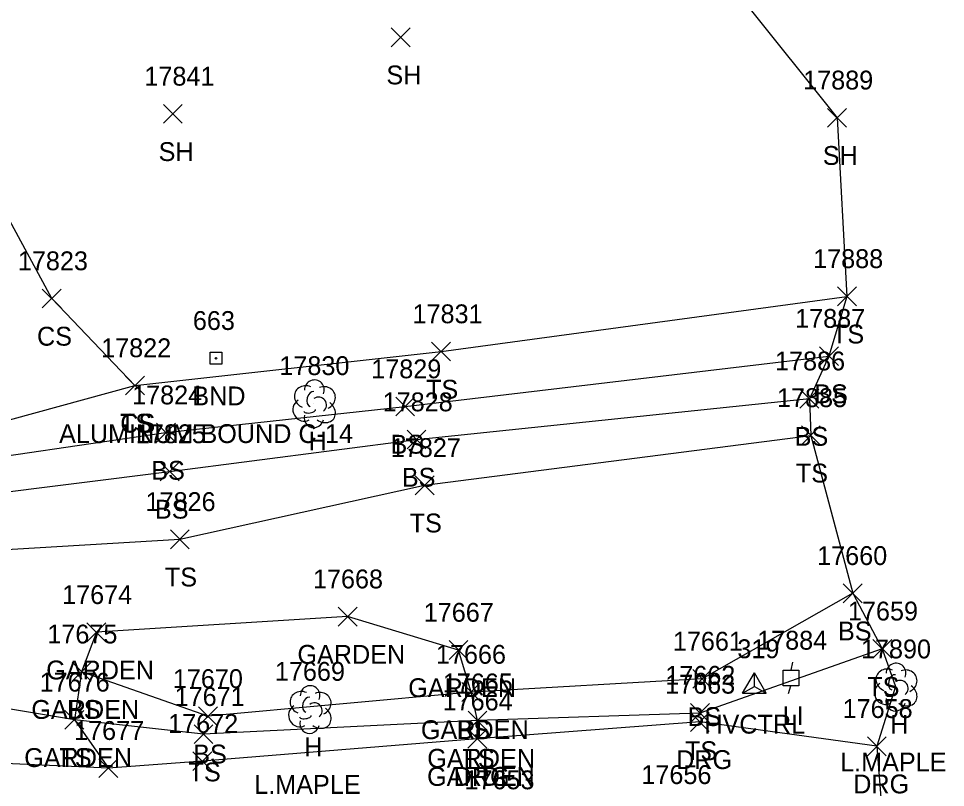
# Model space of a CAD drawing. Extents: x 1439173 to 1457902, y 641926 to 659889.
# Drawn here: x 1445758.8 to 1445857.2, y 657700.1 to 657781.7 of the extents above; entities that cross this region are included whole.
import ezdxf

# ---------------------------------------------------------------- set-up
doc = ezdxf.new("R2010")
doc.units = 0
for name, color, linetype in [('C_A', 7, 'Continuous'), ('C_I', 7, 'Continuous'), ('CPSM', 7, 'Continuous'), ('L_A', 7, 'Continuous'), ('L_C', 7, 'Continuous'), ('L_I', 7, 'Continuous'), ('L_TIC', 7, 'Continuous'), ('LAPB', 7, 'Continuous'), ('LELB', 7, 'Continuous'), ('Level 18', 7, 'Continuous'), ('LSOGP', 7, 'Continuous'), ('LTD', 7, 'Continuous'), ('M_A', 7, 'Continuous'), ('M_C', 7, 'Continuous'), ('M_I', 7, 'Continuous'), ('R_A', 7, 'Continuous'), ('R_I', 7, 'Continuous'), ('R_TIC', 7, 'Continuous'), ('RDG', 7, 'Continuous'), ('U_A', 7, 'Continuous'), ('U_I', 7, 'Continuous'), ('ULP', 7, 'Continuous')]:
    doc.layers.add(name, color=color, linetype=linetype)

msp = doc.modelspace()

# ---------------------------------------------------------------- linework, layer by layer
at = {"layer": 'CPSM'}
for p, q in [((1445835.712, 657710.085), (1445836.962, 657712.25)), ((1445838.212, 657710.085), (1445836.962, 657712.25)), ((1445836.962, 657710.806), (1445836.962, 657712.25)), ((1445835.712, 657710.085), (1445836.962, 657710.806)), ((1445835.712, 657710.085), (1445838.212, 657710.085)), ((1445836.962, 657710.806), (1445836.962, 657710.806)), ((1445836.962, 657710.806), (1445838.212, 657710.085))]:
    msp.add_line(p, q, dxfattribs=at)
at = {"layer": 'L_TIC'}
for points in [[(1445798.411, 657778.692), (1445800.411, 657780.692)], [(1445800.411, 657778.692), (1445798.411, 657780.692)], [(1445774.23, 657770.56), (1445776.23, 657772.56)], [(1445776.23, 657770.56), (1445774.23, 657772.56)], [(1445844.739, 657770.149), (1445846.739, 657772.149)], [(1445846.739, 657770.149), (1445844.739, 657772.149)], [(1445761.368, 657750.97), (1445763.368, 657752.97)], [(1445763.368, 657750.97), (1445761.368, 657752.97)], [(1445845.79, 657751.2), (1445847.79, 657753.2)], [(1445847.79, 657751.2), (1445845.79, 657753.2)], [(1445802.697, 657745.346), (1445804.697, 657747.346)], [(1445804.697, 657745.346), (1445802.697, 657747.346)], [(1445843.878, 657744.862), (1445845.878, 657746.862)], [(1445845.878, 657744.862), (1445843.878, 657746.862)], [(1445770.203, 657741.743), (1445772.203, 657743.743)], [(1445772.203, 657741.743), (1445770.203, 657743.743)], [(1445770.203, 657741.743), (1445772.203, 657743.743)], [(1445772.203, 657741.743), (1445770.203, 657743.743)], [(1445841.801, 657740.346), (1445843.801, 657742.346)], [(1445843.801, 657740.346), (1445841.801, 657742.346)], [(1445798.889, 657739.509), (1445800.889, 657741.509)], [(1445800.889, 657739.509), (1445798.889, 657741.509)], [(1445773.493, 657736.741), (1445775.493, 657738.741)], [(1445775.493, 657736.741), (1445773.493, 657738.741)], [(1445800.092, 657736.005), (1445802.092, 657738.005)], [(1445802.092, 657736.005), (1445800.092, 657738.005)], [(1445841.955, 657736.45), (1445843.955, 657738.45)], [(1445843.955, 657736.45), (1445841.955, 657738.45)], [(1445773.888, 657732.619), (1445775.888, 657734.619)], [(1445775.888, 657732.619), (1445773.888, 657734.619)], [(1445800.957, 657731.151), (1445802.957, 657733.151)], [(1445802.957, 657731.151), (1445800.957, 657733.151)], [(1445774.974, 657725.42), (1445776.974, 657727.42)], [(1445776.974, 657725.42), (1445774.974, 657727.42)], [(1445846.399, 657719.693), (1445848.399, 657721.693)], [(1445848.399, 657719.693), (1445846.399, 657721.693)], [(1445792.786, 657717.214), (1445794.786, 657719.214)], [(1445794.786, 657717.214), (1445792.786, 657719.214)], [(1445766.114, 657715.556), (1445768.114, 657717.556)], [(1445768.114, 657715.556), (1445766.114, 657717.556)], [(1445804.547, 657713.673), (1445806.547, 657715.673)], [(1445806.547, 657713.673), (1445804.547, 657715.673)], [(1445849.539, 657713.808), (1445851.539, 657715.808)], [(1445851.539, 657713.808), (1445849.539, 657715.808)], [(1445764.541, 657711.369), (1445766.541, 657713.369)], [(1445766.541, 657711.369), (1445764.541, 657713.369)], [(1445764.541, 657711.369), (1445766.541, 657713.369)], [(1445766.541, 657711.369), (1445764.541, 657713.369)], [(1445830.428, 657710.61), (1445832.428, 657712.61)], [(1445832.428, 657710.61), (1445830.428, 657712.61)], [(1445805.896, 657709.216), (1445807.896, 657711.216)], [(1445807.896, 657709.216), (1445805.896, 657711.216)], [(1445805.896, 657709.216), (1445807.896, 657711.216)], [(1445807.896, 657709.216), (1445805.896, 657711.216)], [(1445763.779, 657706.263), (1445765.779, 657708.263)], [(1445765.779, 657706.263), (1445763.779, 657708.263)], [(1445763.779, 657706.263), (1445765.779, 657708.263)], [(1445765.779, 657706.263), (1445763.779, 657708.263)], [(1445777.952, 657706.639), (1445779.952, 657708.639)], [(1445779.952, 657706.639), (1445777.952, 657708.639)], [(1445806.567, 657706.184), (1445808.567, 657708.184)], [(1445808.567, 657706.184), (1445806.567, 657708.184)], [(1445806.567, 657706.184), (1445808.567, 657708.184)], [(1445808.567, 657706.184), (1445806.567, 657708.184)], [(1445830.189, 657706.989), (1445832.189, 657708.989)], [(1445832.189, 657706.989), (1445830.189, 657708.989)], [(1445777.487, 657704.74), (1445779.487, 657706.74)], [(1445779.487, 657704.74), (1445777.487, 657706.74)], [(1445806.551, 657704.262), (1445808.551, 657706.262)], [(1445808.551, 657704.262), (1445806.551, 657706.262)], [(1445767.382, 657701.133), (1445769.382, 657703.133)], [(1445769.382, 657701.133), (1445767.382, 657703.133)]]:
    msp.add_lwpolyline(points, dxfattribs=at)
at = {"layer": 'LAPB'}
msp.add_lwpolyline([(1445807.551, 657705.262), (1445807.567, 657707.184), (1445806.896, 657710.216), (1445805.547, 657714.673), (1445793.786, 657718.214), (1445767.114, 657716.556), (1445765.541, 657712.369), (1445764.779, 657707.263), (1445768.382, 657702.133)], dxfattribs=at)
at = {"layer": 'LELB'}
for points in [[(1445771.203, 657742.743), (1445762.368, 657751.97), (1445752.437, 657770.277), (1445746.48, 657824.365), (1445743.354, 657870.004), (1445734.037, 657945.817), (1445727.337, 657998.232), (1445724.811, 658026.461), (1445718.448, 658078.049), (1445705.961, 658161.395)], [(1445752.693, 657737.694), (1445771.203, 657742.743), (1445803.697, 657746.346), (1445846.79, 657752.2)], [(1445749.363, 657734.071), (1445774.493, 657737.741), (1445799.889, 657740.509), (1445844.878, 657745.862)], [(1445744.647, 657729.842), (1445774.888, 657733.619), (1445801.092, 657737.005), (1445842.801, 657741.346)], [(1445745.669, 657724.644), (1445775.974, 657726.42), (1445801.957, 657732.151), (1445842.955, 657737.45)], [(1445847.399, 657720.693), (1445831.428, 657711.61), (1445806.896, 657710.216), (1445778.952, 657707.639), (1445765.541, 657712.369)], [(1445850.539, 657714.808), (1445831.189, 657707.989), (1445807.567, 657707.184), (1445778.487, 657705.74), (1445764.779, 657707.263), (1445750.99, 657709.575)]]:
    msp.add_lwpolyline(points, dxfattribs=at)
at = {"layer": 'Level 18'}
msp.add_lwpolyline([(1445779.188, 657746.261), (1445780.438, 657746.261), (1445780.438, 657745.011), (1445779.188, 657745.011)], close=True, dxfattribs=at)
msp.add_circle((1445779.813, 657745.636), 0.0833, dxfattribs=at)
at = {"layer": 'LSOGP'}
msp.add_lwpolyline([(1445808.099, 658042.303), (1445802.144, 658002.428), (1445808.563, 657952.817), (1445811.783, 657929.479), (1445819.932, 657881.094), (1445823.065, 657841.749), (1445828.27, 657815.481), (1445826.013, 657795.825), (1445845.737, 657771.145), (1445846.787, 657752.196), (1445844.876, 657745.86), (1445842.798, 657741.339), (1445842.954, 657737.451), (1445847.401, 657720.69), (1445850.541, 657714.805), (1445851.956, 657710.787), (1445849.965, 657704.46), (1445850.732, 657694.442)], dxfattribs=at)
at = {"layer": 'LTD'}
for p, q in [((1445790.213, 657740.847), (1445790.213, 657740.847)), ((1445790.213, 657740.847), (1445790.213, 657740.847)), ((1445851.955, 657710.789), (1445851.955, 657710.789)), ((1445851.955, 657710.789), (1445851.955, 657710.789)), ((1445789.756, 657708.41), (1445789.756, 657708.41)), ((1445789.756, 657708.41), (1445789.756, 657708.41))]:
    msp.add_line(p, q, dxfattribs=at)
for centre in [(1445790.259, 657742.281), (1445852.002, 657712.223), (1445789.803, 657709.844)]:
    msp.add_arc(centre, 1.047, 335.52715, 180.95627, dxfattribs=at)
for centre, major_axis, ratio, start_param, end_param in [((1445789.421, 657741.514), (1.21, -0.512), 0.895232, 1.570796, 4.712389), ((1445791.254, 657741.431), (-1.141, -0.483), 0.949671, 1.570796, 4.712389), ((1445790.004, 657741.305), (-0.208, -0.792), 0.645439, 3.141593, 6.283185), ((1445790.713, 657740.681), (-0.5, 0.667), 0.989748, 3.141593, 6.283185), ((1445789.129, 657740.139), (0.584, -1.042), 0.959034, 3.141593, 6.283185), ((1445791.213, 657740.014), (-1.09, 0.792), 0.841452, 1.570796, 4.712389), ((1445789.754, 657740.097), (-0.625, -0.083), 0.423636, 0, 3.141593), ((1445790.213, 657739.347), (0.265, 1.061), 0.942809, 1.570796, 4.712389), ((1445851.163, 657711.456), (1.21, -0.512), 0.895232, 1.570796, 4.712389), ((1445851.747, 657711.248), (-0.208, -0.792), 0.645439, 3.141593, 6.283185), ((1445852.997, 657711.373), (-1.141, -0.483), 0.949671, 1.570796, 4.712389), ((1445850.872, 657710.081), (0.584, -1.042), 0.959034, 3.141593, 6.283185), ((1445852.455, 657710.623), (-0.5, 0.667), 0.989748, 3.141593, 6.283185), ((1445788.964, 657709.077), (1.21, -0.512), 0.895232, 1.570796, 4.712389), ((1445790.798, 657708.994), (-1.141, -0.483), 0.949671, 1.570796, 4.712389), ((1445851.497, 657710.039), (-0.625, -0.083), 0.423636, 0, 3.141593), ((1445852.955, 657709.956), (-1.09, 0.792), 0.841452, 1.570796, 4.712389), ((1445789.548, 657708.869), (-0.208, -0.792), 0.645439, 3.141593, 6.283185), ((1445790.256, 657708.244), (-0.5, 0.667), 0.989748, 3.141593, 6.283185), ((1445851.956, 657709.289), (0.265, 1.061), 0.942809, 1.570796, 4.712389), ((1445788.673, 657707.702), (0.584, -1.042), 0.959034, 3.141593, 6.283185), ((1445790.756, 657707.577), (-1.09, 0.792), 0.841452, 1.570796, 4.712389), ((1445789.756, 657706.91), (0.265, 1.061), 0.942809, 1.570796, 4.712389), ((1445789.298, 657707.66), (-0.625, -0.083), 0.423636, 0, 3.141593)]:
    msp.add_ellipse(centre, major_axis=major_axis, ratio=ratio, start_param=start_param, end_param=end_param, dxfattribs=at)
at = {"layer": 'R_TIC'}
for points in [[(1445830.17, 657706.045), (1445832.17, 657708.045)], [(1445832.17, 657706.045), (1445830.17, 657708.045)], [(1445806.551, 657704.262), (1445808.551, 657706.262)], [(1445808.551, 657704.262), (1445806.551, 657706.262)], [(1445848.966, 657703.463), (1445850.966, 657705.463)], [(1445850.966, 657703.463), (1445848.966, 657705.463)], [(1445777.367, 657701.877), (1445779.367, 657703.877)], [(1445779.367, 657701.877), (1445777.367, 657703.877)], [(1445767.382, 657701.133), (1445769.382, 657703.133)], [(1445769.382, 657701.133), (1445767.382, 657703.133)]]:
    msp.add_lwpolyline(points, dxfattribs=at)
at = {"layer": 'RDG'}
msp.add_lwpolyline([(1445849.966, 657704.463), (1445831.17, 657707.045), (1445807.551, 657705.262), (1445778.367, 657702.877), (1445768.382, 657702.133), (1445755.032, 657702.738), (1445745.788, 657706.485), (1445738.178, 657713.94)], dxfattribs=at)
at = {"layer": 'ULP'}
for p, q in [((1445841.013, 657713.38), (1445840.846, 657712.546)), ((1445840.013, 657710.88), (1445840.013, 657712.546)), ((1445840.013, 657712.546), (1445841.679, 657712.546)), ((1445841.679, 657712.546), (1445841.679, 657710.88)), ((1445840.846, 657711.713), (1445840.846, 657711.713)), ((1445841.679, 657710.88), (1445840.013, 657710.88)), ((1445840.596, 657710.046), (1445840.846, 657710.88))]:
    msp.add_line(p, q, dxfattribs=at)

# ---------------------------------------------------------------- texts
at = {"layer": 'C_A'}
msp.add_text('HVCTRL', height=2, dxfattribs=at).set_placement((1445831.655, 657705.806))
at = {"layer": 'C_I'}
msp.add_text('319', height=2, dxfattribs=at).set_placement((1445835.159, 657713.806))
at = {"layer": 'L_A'}
for s, p in [('SH', (1445797.899, 657774.692)), ('SH', (1445773.718, 657766.56)), ('SH', (1445844.228, 657766.149)), ('CS', (1445760.809, 657746.97)), ('TS', (1445845.199, 657747.2)), ('TS', (1445802.107, 657741.346)), ('BS', (1445843.319, 657740.862)), ('TS', (1445769.613, 657737.743)), ('CS', (1445769.644, 657737.743)), ('H', (1445789.646, 657735.847)), ('BS', (1445841.242, 657736.346)), ('BS', (1445798.33, 657735.509)), ('BS', (1445772.934, 657732.741)), ('BS', (1445799.533, 657732.005)), ('TS', (1445841.365, 657732.45)), ('BS', (1445773.329, 657728.619)), ('TS', (1445800.367, 657727.151)), ('TS', (1445774.383, 657721.42)), ('BS', (1445845.84, 657715.693)), ('GARDEN', (1445788.455, 657713.214)), ('GARDEN', (1445761.783, 657711.556)), ('GARDEN', (1445800.217, 657709.673)), ('TS', (1445848.949, 657709.808)), ('GARDEN', (1445760.21, 657707.369)), ('BS', (1445763.982, 657707.369)), ('BS', (1445829.869, 657706.61)), ('GARDEN', (1445801.565, 657705.216)), ('BS', (1445805.337, 657705.216)), ('H', (1445851.388, 657705.789)), ('H', (1445789.189, 657703.41)), ('GARDEN', (1445759.448, 657702.263)), ('TS', (1445763.188, 657702.263)), ('BS', (1445777.393, 657702.639)), ('GARDEN', (1445802.236, 657702.184)), ('TS', (1445805.976, 657702.184)), ('TS', (1445829.598, 657702.989)), ('TS', (1445776.897, 657700.74)), ('GARDEN', (1445802.22, 657700.262))]:
    msp.add_text(s, height=2, dxfattribs=at).set_placement(p)
at = {"layer": 'L_C'}
for p in [(1445846.065, 657701.789), (1445783.866, 657699.41)]:
    msp.add_text('L.MAPLE', height=2, dxfattribs=at).set_placement(p)
at = {"layer": 'L_I'}
for s, p in [('17841', (1445772.206, 657774.56)), ('17889', (1445842.141, 657774.149)), ('17823', (1445758.777, 657754.97)), ('17888', (1445843.199, 657755.2)), ('17831', (1445800.673, 657749.346)), ('17887', (1445841.287, 657748.862)), ('17822', (1445767.613, 657745.743)), ('17822', (1445767.613, 657745.743)), ('17830', (1445786.535, 657743.847)), ('17829', (1445796.29, 657743.509)), ('17886', (1445839.155, 657744.346)), ('17824', (1445770.902, 657740.741)), ('17828', (1445797.502, 657740.005)), ('17885', (1445839.365, 657740.45)), ('17825', (1445771.297, 657736.619)), ('17827', (1445798.367, 657735.151)), ('17826', (1445772.328, 657729.42)), ('17660', (1445843.627, 657723.693)), ('17668', (1445790.101, 657721.214)), ('17674', (1445763.476, 657719.556)), ('17667', (1445801.862, 657717.673)), ('17659', (1445846.894, 657717.808)), ('17675', (1445761.903, 657715.369)), ('17675', (1445761.903, 657715.369)), ('17661', (1445828.31, 657714.61)), ('17666', (1445803.156, 657713.216)), ('17666', (1445803.156, 657713.216)), ('17890', (1445848.278, 657713.789)), ('17669', (1445786.063, 657711.41)), ('17676', (1445761.086, 657710.263)), ('17676', (1445761.086, 657710.263)), ('17670', (1445775.228, 657710.639)), ('17665', (1445803.882, 657710.184)), ('17665', (1445803.882, 657710.184)), ('17662', (1445827.504, 657710.989)), ('17671', (1445775.416, 657708.74)), ('17664', (1445803.866, 657708.262)), ('17677', (1445764.744, 657705.133))]:
    msp.add_text(s, height=2, dxfattribs=at).set_placement(p)
at = {"layer": 'M_A'}
msp.add_text('BND', height=2, dxfattribs=at).set_placement((1445777.301, 657740.636))
at = {"layer": 'M_C'}
msp.add_text('ALUMINUM BOUND C-14', height=2, dxfattribs=at).set_placement((1445763.152, 657736.636))
at = {"layer": 'M_I'}
msp.add_text('663', height=2, dxfattribs=at).set_placement((1445777.356, 657748.636))
at = {"layer": 'R_A'}
for p in [(1445828.658, 657702.045), (1445805.039, 657700.262), (1445847.454, 657699.463)]:
    msp.add_text('DRG', height=2, dxfattribs=at).set_placement(p)
at = {"layer": 'R_I'}
for s, p in [('17663', (1445827.484, 657710.045)), ('17664', (1445803.866, 657708.262)), ('17658', (1445846.328, 657707.463)), ('17677', (1445764.744, 657705.133)), ('17672', (1445774.729, 657705.877)), ('17656', (1445824.964, 657700.451)), ('17653', (1445806.183, 657699.899))]:
    msp.add_text(s, height=2, dxfattribs=at).set_placement(p)
at = {"layer": 'U_A'}
msp.add_text('LI', height=2, dxfattribs=at).set_placement((1445839.949, 657706.713))
at = {"layer": 'U_I'}
msp.add_text('17884', height=2, dxfattribs=at).set_placement((1445837.256, 657714.713))

doc.saveas('drawing.dxf')
